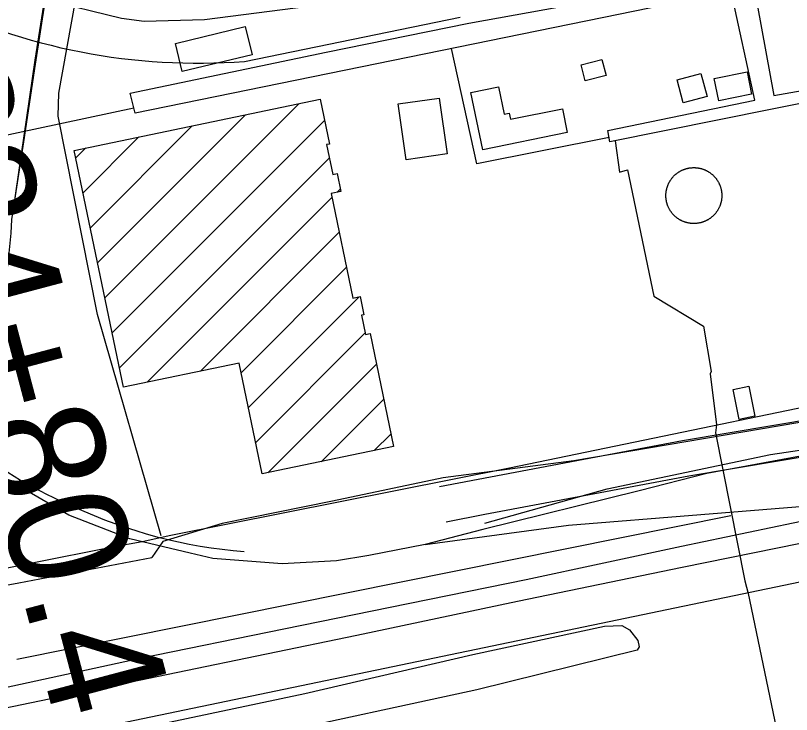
# Model space of a CAD drawing. Extents: x 3477039 to 3515015, y 546746 to 572297.
# Drawn here: x 3493230 to 3493880, y 566511 to 567096 of the extents above; entities that cross this region are included whole.
import ezdxf

# ---------------------------------------------------------------- set-up
doc = ezdxf.new("R2010")
doc.units = 0
for name, color, linetype in [('V-BLDG-OTLN', 7, 'Continuous'), ('V-DOMW-TANK', 7, 'Continuous'), ('V-RAIL-TRAK', 7, 'Continuous'), ('V-ROAD-CNTR', 7, 'Continuous'), ('V-SITE-OTLN', 7, 'Continuous'), ('V-SITE-VEGE', 7, 'Continuous'), ('V-SURV-IDEN', 7, 'Continuous'), ('V-TOPO-SHOR', 7, 'Continuous'), ('V-UTIL-LINE', 7, 'Continuous')]:
    doc.layers.add(name, color=color, linetype=linetype)

msp = doc.modelspace()

# ---------------------------------------------------------------- linework, layer by layer
at = {"layer": 'V-BLDG-OTLN'}
for p, q in [((3493305.24, 566859.48), (3493467.65, 567021.88)), ((3493299.17, 566888.76), (3493423.03, 567012.62)), ((3493311.32, 566830.2), (3493489.11, 567007.99)), ((3493293.09, 566918.04), (3493378.42, 567003.36)), ((3493287.01, 566947.32), (3493333.8, 566994.1)), ((3493280.94, 566976.59), (3493289.19, 566984.84)), ((3493317.39, 566800.92), (3493493.21, 566976.73)), ((3493499.49, 566947.66), (3493502.47, 566950.64)), ((3493340.64, 566788.81), (3493495.42, 566943.59)), ((3493385.25, 566798.06), (3493501.5, 566914.32)), ((3493419.26, 566796.72), (3493507.58, 566885.04)), ((3493425.34, 566767.44), (3493518.27, 566860.37)), ((3493431.41, 566738.16), (3493523.26, 566830.01)), ((3493441.59, 566712.98), (3493532.6, 566803.99)), ((3493486.21, 566722.24), (3493538.67, 566774.71)), ((3493530.82, 566731.5), (3493544.75, 566745.43))]:
    msp.add_line(p, q, dxfattribs=at)
for points in [[(3493428.5, 567062.89), (3493370.02, 567048.73), (3493364.33, 567072.26), (3493422.8, 567086.41)], [(3493724.89, 567045.49), (3493707.35, 567040.95), (3493703.89, 567054.31), (3493721.44, 567058.84)], [(3493804.29, 567047.23), (3493809.4, 567027.93), (3493789.36, 567022.63), (3493784.27, 567041.93)], [(3493846.77, 567029.99), (3493819.29, 567024.36), (3493815.46, 567043.05), (3493842.94, 567048.68)], [(3493692.43, 566997.87), (3493621.69, 566983.22), (3493611.75, 567031.24), (3493634.75, 567036.01), (3493639.49, 567013.12), (3493643.73, 567014), (3493644.75, 567009.09), (3493688.35, 567017.56)], [(3493320.77, 566784.68), (3493279.64, 566982.86), (3493485.46, 567025.58), (3493493.23, 566988.13), (3493490.94, 566987.65), (3493496.13, 566962.66), (3493499.82, 566963.42), (3493502.94, 566948.38), (3493494.78, 566946.68), (3493512.93, 566859.26), (3493519.02, 566860.53), (3493522.19, 566845.27), (3493520.18, 566844.85), (3493523.54, 566828.68), (3493527.31, 566829.46), (3493546.94, 566734.85), (3493436.84, 566712), (3493417.59, 566804.78)], [(3493557.42, 566974.95), (3493550.77, 567021.7), (3493585.23, 567026.6), (3493591.86, 566979.85)], [(3493844.36, 566785.44), (3493849.42, 566760.3), (3493836.27, 566757.65), (3493831.21, 566782.79)]]:
    msp.add_lwpolyline(points, close=True, dxfattribs=at)
at = {"layer": 'V-DOMW-TANK'}
for points in [[(3493775.03, 566946.86), (3493775.06, 566947.27), (3493775.11, 566947.68), (3493775.16, 566948.08), (3493775.21, 566948.49), (3493775.28, 566948.89), (3493775.35, 566949.3), (3493775.43, 566949.69), (3493775.52, 566950.1), (3493775.61, 566950.49), (3493775.71, 566950.89), (3493775.81, 566951.28), (3493775.92, 566951.68), (3493776.04, 566952.07), (3493776.17, 566952.45), (3493776.31, 566952.84), (3493776.45, 566953.22), (3493776.59, 566953.61), (3493776.75, 566953.98), (3493776.91, 566954.36), (3493777.07, 566954.73), (3493777.25, 566955.1), (3493777.43, 566955.47), (3493777.61, 566955.84), (3493777.81, 566956.2), (3493778, 566956.55), (3493778.21, 566956.91), (3493778.42, 566957.26), (3493778.64, 566957.6), (3493778.86, 566957.95), (3493779.09, 566958.28), (3493779.32, 566958.62), (3493779.56, 566958.95), (3493779.81, 566959.27), (3493780.06, 566959.6), (3493780.32, 566959.91), (3493780.58, 566960.23), (3493780.85, 566960.54), (3493781.12, 566960.84), (3493781.4, 566961.14), (3493781.69, 566961.43), (3493781.98, 566961.72), (3493782.27, 566962), (3493782.57, 566962.28), (3493782.88, 566962.55), (3493783.19, 566962.82), (3493783.5, 566963.08), (3493783.81, 566963.34), (3493784.14, 566963.59), (3493784.46, 566963.84), (3493784.79, 566964.08), (3493785.13, 566964.31), (3493785.47, 566964.54), (3493785.81, 566964.76), (3493786.16, 566964.98), (3493786.51, 566965.19), (3493786.87, 566965.39), (3493787.22, 566965.59), (3493787.58, 566965.78), (3493787.95, 566965.97), (3493788.31, 566966.15), (3493788.69, 566966.32), (3493789.06, 566966.48), (3493789.44, 566966.64), (3493789.81, 566966.8), (3493790.2, 566966.94), (3493790.58, 566967.08), (3493790.97, 566967.21), (3493791.36, 566967.34), (3493791.75, 566967.46), (3493792.14, 566967.57), (3493792.53, 566967.68), (3493792.93, 566967.77), (3493793.33, 566967.86), (3493793.73, 566967.95), (3493794.13, 566968.03), (3493794.53, 566968.1), (3493794.94, 566968.16), (3493795.34, 566968.22), (3493795.75, 566968.27), (3493796.16, 566968.31), (3493796.56, 566968.34), (3493796.97, 566968.37), (3493797.38, 566968.39), (3493797.79, 566968.41), (3493798.2, 566968.41), (3493798.6, 566968.41), (3493799.01, 566968.41), (3493799.42, 566968.39), (3493799.83, 566968.37), (3493800.24, 566968.34), (3493800.64, 566968.31), (3493801.05, 566968.26), (3493801.46, 566968.21), (3493801.86, 566968.15), (3493802.26, 566968.09), (3493802.67, 566968.02), (3493803.07, 566967.94), (3493803.47, 566967.85), (3493803.86, 566967.76), (3493804.26, 566967.66)], [(3493804.26, 566967.66), (3493804.66, 566967.56), (3493805.05, 566967.44), (3493805.44, 566967.32), (3493805.83, 566967.2), (3493806.21, 566967.06), (3493806.6, 566966.92), (3493806.98, 566966.78), (3493807.36, 566966.62), (3493807.73, 566966.46), (3493808.11, 566966.3), (3493808.48, 566966.12), (3493808.84, 566965.94), (3493809.21, 566965.76), (3493809.57, 566965.56), (3493809.93, 566965.37), (3493810.28, 566965.16), (3493810.63, 566964.95), (3493810.98, 566964.73), (3493811.32, 566964.51), (3493811.66, 566964.28), (3493811.99, 566964.05), (3493812.32, 566963.81), (3493812.65, 566963.56), (3493812.97, 566963.31), (3493813.29, 566963.05), (3493813.6, 566962.79), (3493813.91, 566962.52), (3493814.21, 566962.25), (3493814.51, 566961.97), (3493814.8, 566961.68), (3493815.09, 566961.39), (3493815.38, 566961.1), (3493815.65, 566960.8), (3493815.93, 566960.5), (3493816.19, 566960.19), (3493816.46, 566959.87), (3493816.71, 566959.56), (3493816.96, 566959.23), (3493817.21, 566958.91), (3493817.45, 566958.58), (3493817.68, 566958.24), (3493817.91, 566957.91), (3493818.13, 566957.56), (3493818.35, 566957.21), (3493818.56, 566956.86), (3493818.76, 566956.51), (3493818.96, 566956.15), (3493819.15, 566955.79), (3493819.34, 566955.43), (3493819.52, 566955.06), (3493819.69, 566954.69), (3493819.85, 566954.31), (3493820.01, 566953.94), (3493820.17, 566953.56), (3493820.31, 566953.18), (3493820.45, 566952.79), (3493820.58, 566952.41), (3493820.71, 566952.02), (3493820.83, 566951.63), (3493820.94, 566951.23), (3493821.05, 566950.84), (3493821.14, 566950.44), (3493821.24, 566950.05), (3493821.32, 566949.64), (3493821.4, 566949.24), (3493821.47, 566948.84), (3493821.53, 566948.44), (3493821.59, 566948.03), (3493821.64, 566947.63), (3493821.68, 566947.22), (3493821.72, 566946.81), (3493821.74, 566946.41), (3493821.76, 566946), (3493821.78, 566945.59), (3493821.79, 566945.18), (3493821.79, 566944.77), (3493821.77, 566944.36), (3493821.76, 566943.95), (3493821.74, 566943.55), (3493821.71, 566943.14), (3493821.68, 566942.73), (3493821.63, 566942.33), (3493821.58, 566941.92), (3493821.52, 566941.52), (3493821.46, 566941.11), (3493821.39, 566940.71), (3493821.31, 566940.31), (3493821.22, 566939.91), (3493821.13, 566939.51), (3493821.03, 566939.11), (3493820.93, 566938.72), (3493820.81, 566938.33), (3493820.69, 566937.94), (3493820.56, 566937.55), (3493820.43, 566937.16), (3493820.29, 566936.78), (3493820.15, 566936.4), (3493819.99, 566936.02), (3493819.83, 566935.64), (3493819.66, 566935.27)], [(3493800.58, 566921.69), (3493800.18, 566921.66), (3493799.77, 566921.63), (3493799.36, 566921.61), (3493798.95, 566921.6), (3493798.54, 566921.59), (3493798.14, 566921.59), (3493797.73, 566921.6), (3493797.32, 566921.61), (3493796.91, 566921.64), (3493796.5, 566921.66), (3493796.1, 566921.7), (3493795.69, 566921.74), (3493795.28, 566921.79), (3493794.88, 566921.85), (3493794.48, 566921.92), (3493794.07, 566921.98), (3493793.67, 566922.07), (3493793.27, 566922.15), (3493792.87, 566922.24), (3493792.48, 566922.34), (3493792.08, 566922.45), (3493791.69, 566922.56), (3493791.3, 566922.68), (3493790.91, 566922.81), (3493790.52, 566922.94), (3493790.14, 566923.08), (3493789.76, 566923.23), (3493789.38, 566923.38), (3493789, 566923.54), (3493788.63, 566923.71), (3493788.26, 566923.88), (3493787.89, 566924.06), (3493787.53, 566924.25), (3493787.17, 566924.44), (3493786.81, 566924.64), (3493786.46, 566924.84), (3493786.11, 566925.05), (3493785.76, 566925.27), (3493785.42, 566925.49), (3493785.08, 566925.72), (3493784.75, 566925.96), (3493784.42, 566926.2), (3493784.09, 566926.44), (3493783.77, 566926.7), (3493783.45, 566926.95), (3493783.14, 566927.22), (3493782.83, 566927.48), (3493782.53, 566927.76), (3493782.23, 566928.04), (3493781.94, 566928.32), (3493781.65, 566928.61), (3493781.36, 566928.91), (3493781.08, 566929.2), (3493780.81, 566929.51), (3493780.54, 566929.82), (3493780.28, 566930.13), (3493780.02, 566930.45), (3493779.77, 566930.77), (3493779.53, 566931.1), (3493779.29, 566931.43), (3493779.05, 566931.76), (3493778.83, 566932.1), (3493778.6, 566932.44), (3493778.39, 566932.79), (3493778.18, 566933.14), (3493777.98, 566933.49), (3493777.78, 566933.85), (3493777.58, 566934.21), (3493777.4, 566934.58), (3493777.22, 566934.95), (3493777.05, 566935.32), (3493776.88, 566935.69), (3493776.72, 566936.07), (3493776.57, 566936.45), (3493776.42, 566936.83), (3493776.29, 566937.21), (3493776.15, 566937.6), (3493776.03, 566937.99), (3493775.91, 566938.38), (3493775.79, 566938.77), (3493775.69, 566939.17), (3493775.59, 566939.56), (3493775.5, 566939.96), (3493775.42, 566940.36), (3493775.34, 566940.76), (3493775.27, 566941.16), (3493775.21, 566941.57), (3493775.15, 566941.97), (3493775.1, 566942.38), (3493775.06, 566942.78), (3493775.02, 566943.19), (3493775, 566943.6), (3493774.97, 566944.01), (3493774.96, 566944.42), (3493774.95, 566944.82), (3493774.95, 566945.23), (3493774.96, 566945.64), (3493774.98, 566946.05), (3493775, 566946.46), (3493775.03, 566946.86)], [(3493819.66, 566935.27), (3493819.49, 566934.9), (3493819.31, 566934.53), (3493819.12, 566934.17), (3493818.93, 566933.81), (3493818.73, 566933.45), (3493818.53, 566933.09), (3493818.32, 566932.75), (3493818.1, 566932.4), (3493817.88, 566932.06), (3493817.65, 566931.72), (3493817.42, 566931.39), (3493817.17, 566931.05), (3493816.93, 566930.73), (3493816.68, 566930.41), (3493816.42, 566930.09), (3493816.16, 566929.78), (3493815.89, 566929.47), (3493815.61, 566929.17), (3493815.33, 566928.87), (3493815.05, 566928.57), (3493814.76, 566928.29), (3493814.47, 566928), (3493814.17, 566927.72), (3493813.86, 566927.45), (3493813.55, 566927.18), (3493813.24, 566926.92), (3493812.92, 566926.66), (3493812.6, 566926.41), (3493812.27, 566926.17), (3493811.95, 566925.93), (3493811.61, 566925.69), (3493811.27, 566925.46), (3493810.93, 566925.24), (3493810.58, 566925.03), (3493810.23, 566924.82), (3493809.87, 566924.61), (3493809.52, 566924.42), (3493809.16, 566924.22), (3493808.79, 566924.04), (3493808.42, 566923.86), (3493808.05, 566923.69), (3493807.68, 566923.52), (3493807.3, 566923.36), (3493806.92, 566923.21), (3493806.54, 566923.06), (3493806.16, 566922.93), (3493805.77, 566922.79), (3493805.38, 566922.67), (3493804.99, 566922.55), (3493804.6, 566922.43), (3493804.2, 566922.33), (3493803.81, 566922.23), (3493803.41, 566922.14), (3493803.01, 566922.06), (3493802.61, 566921.98), (3493802.2, 566921.91), (3493801.8, 566921.84), (3493801.4, 566921.79), (3493800.99, 566921.74), (3493800.58, 566921.69)]]:
    msp.add_lwpolyline(points, dxfattribs=at)
at = {"layer": 'V-RAIL-TRAK'}
for points in [[(3492987.38, 567279.6), (3493049.76, 567202.06), (3493072.53, 567178.94), (3493095.37, 567164.65), (3493136.41, 567143.75), (3493169.86, 567132.91), (3493255.23, 567109.38), (3493319.25, 567093.6), (3493338.06, 567091.1), (3493388.67, 567092.49), (3493475.83, 567103.61), (3493624.91, 567131.91), (3493792.86, 567166.55), (3493989.68, 567206.26), (3494142.31, 567238.07), (3494287.27, 567266.99)], [(3495003.02, 566954.01), (3494844.5, 566921.66), (3494690.1, 566889.27), (3494528.62, 566854.59), (3494367.14, 566819.91), (3494212.16, 566788.11), (3494064.27, 566760.98), (3493913.42, 566731.51), (3493809.13, 566712.28), (3493752.54, 566698), (3493621.67, 566665.44), (3493573.33, 566652.85), (3493526.19, 566643.79), (3493499.09, 566639.29), (3493453.77, 566636.69), (3493395.55, 566641.24), (3493376.66, 566645.79), (3493326.24, 566657.65), (3493275.2, 566677.44), (3493217.79, 566710.82)], [(3493573.33, 566652.85), (3493693.48, 566669.02), (3493804.17, 566678.19), (3493918.39, 566687.34), (3493996.7, 566694.41), (3494084.5, 566711.99), (3494152.86, 566726.19), (3494275.44, 566752.93), (3494326.17, 566769.02), (3494391.62, 566787.95), (3494487.68, 566808.41), (3494626.75, 566836.2), (3494743.4, 566857.1), (3494856.5, 566874.5), (3494964.26, 566885.46), (3495073.78, 566895.23), (3495206.2, 566900.12), (3495343.36, 566908.51), (3495465.8, 566915.83), (3495638.87, 566926.31), (3495798.36, 566932.17), (3495934.33, 566938.81), (3496057.94, 566945.53)], [(3493212.58, 566514.23), (3493364.81, 566545.83), (3493516.25, 566577.06), (3493650.62, 566605.47), (3493788.52, 566633.86), (3493927.59, 566662.24), (3494041.33, 566687.27), (3494164.49, 566711.66), (3494258.2, 566732.14), (3494373.11, 566755.99), (3494534.58, 566788.91), (3494706.64, 566821.75), (3494781.46, 566835.31), (3494865.09, 566845.86), (3494956.36, 566855.18), (3495070.57, 566863.16), (3495177.71, 566870.59), (3495314.87, 566878.98), (3495473.2, 566886.03), (3495624.48, 566894.32), (3495762.56, 566902.36)], [(3493996.7, 566694.41), (3493918.91, 566678.51), (3493788.08, 566651.25), (3493657.84, 566623.39), (3493544.1, 566600.12), (3493455.12, 566581.96), (3493334.91, 566557.55), (3493221.75, 566533.1), (3493209.18, 566530.6), (3493093.29, 566507.58), (3492985.47, 566487.8), (3492866.44, 566464.56), (3492762.11, 566440.04), (3492722.6, 566430.6)]]:
    msp.add_lwpolyline(points, dxfattribs=at)
at = {"layer": 'V-ROAD-CNTR'}
for points in [[(3493228.43, 566931.74), (3493246.96, 567058.43), (3493264.36, 567170.25), (3493279.32, 567275.89), (3493280.16, 567317.76), (3493277.9, 567370.69), (3493274.03, 567440.6), (3493263.88, 567515.85), (3493267.73, 567561.72), (3493278.75, 567604.46), (3493296.34, 567634.32), (3493322.52, 567662.31), (3493360.31, 567685.64), (3493411.69, 567696.83), (3493535.43, 567724.16), (3493663.1, 567750.17), (3493728.53, 567762.87), (3493761.93, 567780.19), (3493794.08, 567811.09), (3493822.16, 567846.45), (3493834.31, 567878.77), (3493833.33, 567936.62), (3493811.17, 568052.53), (3493788.31, 568180.32)], [(3493352.31, 566660.28), (3493299.08, 566845.4), (3493266.26, 567011.49), (3493266.74, 567030.73), (3493280.59, 567108.11), (3493308.18, 567220.56), (3493313.87, 567262.85), (3493308.96, 567308.64), (3493308.31, 567351.42), (3493309.16, 567373.83), (3493313.25, 567381.52), (3493323.84, 567384.36), (3493373.08, 567394.26), (3493571.46, 567435.12), (3493732.52, 567472.37)], [(3493255.23, 567109.38), (3493246.93, 567055.05), (3493237.03, 566990.01), (3493227.16, 566924.96), (3493226.41, 566913.68), (3493225.45, 566902.41), (3493224.27, 566891.17), (3493222.87, 566879.94), (3493221.26, 566868.75), (3493219.44, 566857.59), (3493217.4, 566846.46), (3493215.16, 566835.38), (3493212.7, 566824.34), (3493210.03, 566813.35), (3493207.15, 566802.42), (3493204.06, 566791.54), (3493200.77, 566780.72), (3493197.27, 566769.97)], [(3493422.25, 567057.36), (3493602.65, 567094.33)], [(3493623.5, 566670.71), (3493725.88, 566699.63), (3493862.47, 566728.17), (3493952.43, 566741.81), (3494089.47, 566771.09), (3494392.31, 566834.41), (3494622.07, 566881.32), (3494928.37, 566943.31)], [(3493591.03, 566671.97), (3493623.42, 566678.29), (3493794.09, 566710.51), (3493945.54, 566735.86), (3494097.29, 566765.39), (3494277.63, 566803.46), (3494404.43, 566828.36), (3494442.31, 566835.8), (3494556.86, 566862.65), (3494711.29, 566897.39), (3494887.61, 566939.04)], [(3494399.16, 566852.42), (3494233.84, 566818.66), (3493979.31, 566770.56), (3493698, 566722.9), (3493588.36, 566708.76), (3493495.7, 566689.18), (3493403.5, 566670.6), (3493353.73, 566655.33), (3493344.6, 566642.02)], [(3493585.28, 566701.42), (3493617.76, 566707.75), (3493788.84, 566740.05), (3493940.2, 566765.39), (3494091.32, 566794.79), (3494271.64, 566832.86), (3494384.32, 566854.99)], [(3492957.73, 566572.91), (3493113.39, 566598.77), (3493233.19, 566620.84), (3493344.6, 566642.02)]]:
    msp.add_lwpolyline(points, dxfattribs=at)
for centre, radius, start, end in [((3493383.03, 567568.82), 512.96, 243.64175, 274.3851), ((3493421.52, 567023.72), 367.78, 216.25991, 247.22847), ((3493453.88, 567058.97), 413.12, 244.98213, 265.56177)]:
    msp.add_arc(centre, radius, start, end, dxfattribs=at)
at = {"layer": 'V-SITE-OTLN'}
msp.add_lwpolyline([(3494295.04, 567844.48), (3494327.88, 567678.57), (3494378.03, 567472.58), (3494605.19, 567526.11), (3494628.12, 567436.07), (3494633.9, 567423.7), (3494642.68, 567418.34), (3494653.23, 567416.5), (3494677.57, 567418.21), (3494819.62, 567446.95), (3494821.55, 567436.34), (3494824.77, 567419.79), (3494885.18, 567101.03), (3494910.11, 566978.65), (3494502.92, 566890.06), (3494416.26, 566872.93), (3494395.63, 566869.37), (3494363.93, 566862.59), (3494021.66, 566794.96), (3493643.92, 566716.72), (3493360.44, 566660.37), (3493336.54, 566655.21), (3493311.51, 566650.64), (3493176.78, 566623.86)], dxfattribs=at)
at = {"layer": 'V-SITE-VEGE'}
msp.add_lwpolyline([(3493750.9, 566564.48), (3493616.71, 566531.41), (3493436.06, 566492.22), (3493346.03, 566472.34), (3493336.63, 566472.4), (3493333.14, 566476.54), (3493329.68, 566485.38), (3493329.72, 566491.26), (3493333.89, 566498.86), (3493472.75, 566528.37), (3493613.4, 566560.8), (3493723.44, 566584.66), (3493738.13, 566585.13), (3493744.56, 566581.56), (3493751.54, 566572.7), (3493752.68, 566567.4)], close=True, dxfattribs=at)
at = {"layer": 'V-TOPO-SHOR'}
msp.add_line((3493231.54, 566557.06), (3493829.23, 566677.33), dxfattribs=at)
msp.add_lwpolyline([(3493260.7, 566491.46), (3494277.5, 566702.84), (3494605.5, 566764.8)], dxfattribs=at)
at = {"layer": 'V-UTIL-LINE'}
for points in [[(3493326.55, 567030.69), (3493490.59, 567065.14), (3493610.1, 567089.4), (3493737.2, 567112.43), (3493712.33, 567228.43), (3493710.62, 567234.88), (3493694.14, 567299.34), (3493712.89, 567303.3), (3493726.46, 567241.2), (3493726.4, 567232.42), (3493748.34, 567117.03), (3493903.59, 567149.21)], [(3493962.08, 567147.95), (3493848.41, 567121.89), (3493865.26, 567028.76), (3493919.14, 567038.31)], [(3493909.7, 567026.68), (3493728.09, 566990.02), (3493726.41, 566999.39), (3493849.43, 567024.79), (3493829.64, 567116.19), (3493330.52, 567014.05), (3493326.55, 567030.69)], [(3493727.44, 566993.62), (3493616.73, 566971.64), (3493595.36, 567068.24)], [(3493329.54, 567018.15), (3493169.6, 566984.25)], [(3493732.55, 566990.92), (3493736.21, 566964.74), (3493742.88, 566966.59), (3493764.92, 566860.85), (3493806.58, 566835.81), (3493812.95, 566797.71), (3493811.99, 566795.82), (3493817.38, 566752.98), (3493816.38, 566746.33), (3493841.13, 566622.49), (3493843.9, 566612.01), (3493890.73, 566387.19), (3493892.6, 566383.37), (3493908.29, 566318.58), (3493905.39, 566312.89), (3493912.73, 566276.69), (3493905.97, 566262.48)]]:
    msp.add_lwpolyline(points, dxfattribs=at)

# ---------------------------------------------------------------- texts
at = {"layer": 'V-SURV-IDEN'}
msp.add_text('4284+80.4', height=100, rotation=284.83466, dxfattribs=at).set_placement((3493101.47, 567117.79))

doc.saveas('drawing.dxf')
